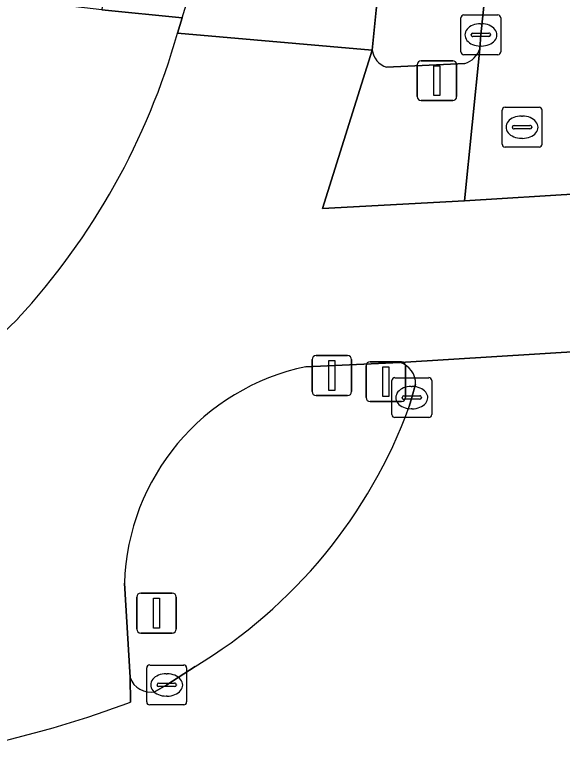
# Model space of a CAD drawing. Extents: x 160888 to 161385, y 386490 to 386908.
# Drawn here: x 161327.48 to 161341.22, y 386508.25 to 386526.54 of the extents above; entities that cross this region are included whole.
import ezdxf

# ---------------------------------------------------------------- set-up
doc = ezdxf.new("R2010")
doc.units = 0
for name, color, linetype in [('IMGEO_Berm_groen', 7, 'Continuous'), ('IMGEO_Drukknoppaal', 7, 'Continuous'), ('IMGEO_Fietspad_gesloten', 7, 'Continuous'), ('IMGEO_Kolk', 7, 'Continuous'), ('IMGEO_Rijbaan_lokaal_gesloten', 7, 'Continuous'), ('IMGEO_Rijbaan_regionaal_gesloten', 7, 'Continuous'), ('IMGEO_Rioolput', 7, 'Continuous'), ('IMGEO_Verkeersbordpaal', 7, 'Continuous'), ('IMGEO_Verkeerseiland_groen', 7, 'Continuous'), ('IMGEO_Verkeersregelinstallatiepaal', 7, 'Continuous'), ('IMGEO_Voetgangersgebied_open', 7, 'Continuous'), ('IMGEO_Voetpad_open', 7, 'Continuous')]:
    doc.layers.add(name, color=color, linetype=linetype)

msp = doc.modelspace()

# ---------------------------------------------------------------- linework, layer by layer
at = {"layer": 'IMGEO_Berm_groen'}
for points in [[(161344.884, 386581.428), (161350.408, 386635.904), (161350.537, 386637.31), (161347.861, 386637.589), (161342.161, 386581.483), (161341.141, 386571.584), (161339.032, 386551.069), (161338.136, 386542.124), (161337.443, 386534.03), (161336.548, 386526.649), (161336.452, 386525.646)], [(161339.147, 386525.679), (161339.176, 386526.026), (161339.538, 386529.553), (161341.755, 386550.887), (161343.814, 386571.25), (161344.884, 386581.428)], [(161336.81, 386525.214), (161338.777, 386525.306)]]:
    msp.add_lwpolyline(points, dxfattribs=at)
for centre, radius, start, end in [((161336.97, 386525.711), 0.522, 187.1081, 252.1892), ((161338.598, 386525.853), 0.576, 288.0806, 342.3821)]:
    msp.add_arc(centre, radius, start, end, dxfattribs=at)
at = {"layer": 'IMGEO_Drukknoppaal'}
for p, q in [((161335.043, 386517.979), (161335.833, 386517.979)), ((161335.833, 386517.979), (161335.043, 386517.979)), ((161334.943, 386517.079), (161334.943, 386517.879)), ((161334.943, 386517.879), (161334.943, 386517.079)), ((161335.933, 386517.879), (161335.933, 386517.079)), ((161335.933, 386517.079), (161335.933, 386517.879)), ((161335.833, 386516.979), (161335.043, 386516.979)), ((161335.043, 386516.979), (161335.833, 386516.979))]:
    msp.add_line(p, q, dxfattribs=at)
msp.add_lwpolyline([(161335.363, 386517.854), (161335.513, 386517.854), (161335.513, 386517.104), (161335.363, 386517.104), (161335.363, 386517.854)], dxfattribs=at)
for centre, start, end in [((161335.043, 386517.879), 90, 180), ((161335.043, 386517.879), 90, 180), ((161335.833, 386517.879), 0, 90), ((161335.833, 386517.879), 360, 90), ((161335.043, 386517.079), 180, 270), ((161335.043, 386517.079), 180, 270), ((161335.833, 386517.079), 270, 0), ((161335.833, 386517.079), 270, 0)]:
    msp.add_arc(centre, 0.1, start, end, dxfattribs=at)
at = {"layer": 'IMGEO_Fietspad_gesloten'}
for points in [[(161331.688, 386526.455), (161331.565, 386526.069), (161336.452, 386525.646), (161336.548, 386526.649), (161337.443, 386534.03), (161338.136, 386542.124)], [(161334.789, 386517.701), (161337.15, 386517.805), (161347.793, 386518.467), (161348.875, 386518.51), (161355.176, 386518.877), (161355.54, 386522.826), (161353.345, 386522.715), (161349.828, 386522.538), (161347.834, 386522.421), (161344.957, 386522.245), (161341.732, 386522.048), (161338.762, 386521.866), (161335.2, 386521.667), (161336.452, 386525.646), (161331.565, 386526.069)], [(161330.392, 386509.289), (161330.376, 386509.908), (161330.236, 386512.269)]]:
    msp.add_lwpolyline(points, dxfattribs=at)
for centre, radius, start, end in [((161269.249, 386546.113), 65.46, 342.52443, 351.96697), ((161314.644, 386530.826), 17.577, 317.3261, 344.2973), ((161309.814, 386536.598), 25.06, 289.9669, 315.1084), ((161335.956, 386512.099), 5.722, 101.7645, 178.2973), ((161321.38, 386533.189), 25.543, 282.4931, 290.661)]:
    msp.add_arc(centre, radius, start, end, dxfattribs=at)
at = {"layer": 'IMGEO_Kolk'}
for p, q in [((161338.75, 386526.526), (161339.602, 386526.526)), ((161338.675, 386525.6), (161338.675, 386526.452)), ((161339.676, 386526.452), (161339.676, 386525.6)), ((161339.163, 386526.306), (161339.188, 386526.306)), ((161338.934, 386526.02), (161338.934, 386526.032)), ((161339.372, 386525.983), (161338.974, 386525.983)), ((161338.977, 386526.069), (161339.375, 386526.069)), ((161339.418, 386526.032), (161339.418, 386526.02)), ((161339.186, 386525.746), (161339.161, 386525.746)), ((161339.602, 386525.526), (161338.75, 386525.526)), ((161337.017, 386517.426), (161337.869, 386517.426)), ((161336.942, 386516.5), (161336.942, 386517.352)), ((161337.43, 386517.206), (161337.455, 386517.206)), ((161337.943, 386517.352), (161337.943, 386516.5)), ((161337.201, 386516.92), (161337.201, 386516.932)), ((161337.639, 386516.883), (161337.241, 386516.883)), ((161337.244, 386516.969), (161337.642, 386516.969)), ((161337.685, 386516.932), (161337.685, 386516.92)), ((161337.453, 386516.646), (161337.428, 386516.646)), ((161337.869, 386516.426), (161337.017, 386516.426)), ((161330.795, 386509.292), (161330.795, 386510.144)), ((161330.87, 386510.218), (161331.722, 386510.218)), ((161331.796, 386510.144), (161331.796, 386509.292)), ((161331.283, 386509.998), (161331.308, 386509.998)), ((161331.054, 386509.712), (161331.054, 386509.724)), ((161331.097, 386509.761), (161331.495, 386509.761)), ((161331.538, 386509.724), (161331.538, 386509.712)), ((161331.492, 386509.675), (161331.094, 386509.675)), ((161331.306, 386509.438), (161331.281, 386509.438)), ((161331.722, 386509.218), (161330.87, 386509.218))]:
    msp.add_line(p, q, dxfattribs=at)
for points in [[(161338.75, 386526.526), (161339.602, 386526.526)], [(161338.675, 386525.6), (161338.675, 386526.452)], [(161339.676, 386526.452), (161339.676, 386525.6)], [(161339.602, 386525.526), (161338.75, 386525.526)], [(161337.017, 386517.426), (161337.869, 386517.426)], [(161336.942, 386516.5), (161336.942, 386517.352)], [(161337.943, 386517.352), (161337.943, 386516.5)], [(161337.869, 386516.426), (161337.017, 386516.426)], [(161330.795, 386509.292), (161330.795, 386510.144)], [(161330.87, 386510.218), (161331.722, 386510.218)], [(161331.796, 386510.144), (161331.796, 386509.292)], [(161331.722, 386509.218), (161330.87, 386509.218)]]:
    msp.add_lwpolyline(points, dxfattribs=at)
for centre, radius, start, end in [((161338.752, 386526.45), 0.0765, 91.552, 178.448), ((161338.752, 386526.45), 0.0765, 91.552, 178.448), ((161339.6, 386526.45), 0.0765, 1.552, 88.448), ((161339.6, 386526.45), 0.0765, 1.552, 88.448), ((161338.974, 386526.029), 0.0403, 85.8775, 175.7526), ((161338.971, 386526.019), 0.0366, 178.938, 274.7102), ((161339.375, 386526.026), 0.043, 264.8664, 352.4533), ((161339.379, 386526.031), 0.0386, 1.7309, 96.639), ((161338.752, 386525.602), 0.0765, 181.552, 268.448), ((161338.752, 386525.602), 0.0765, 181.552, 268.448), ((161339.6, 386525.602), 0.0765, 271.552, 358.448), ((161339.6, 386525.602), 0.0765, 271.552, 358.448), ((161337.019, 386517.35), 0.0765, 91.552, 178.448), ((161337.019, 386517.35), 0.0765, 91.552, 178.448), ((161337.867, 386517.35), 0.0765, 1.552, 88.448), ((161337.867, 386517.35), 0.0765, 1.552, 88.448), ((161337.241, 386516.929), 0.0403, 85.8775, 175.7526), ((161337.238, 386516.919), 0.0366, 178.938, 274.7102), ((161337.642, 386516.926), 0.043, 264.8664, 352.4533), ((161337.646, 386516.931), 0.0386, 1.7309, 96.639), ((161337.019, 386516.502), 0.0765, 181.552, 268.448), ((161337.019, 386516.502), 0.0765, 181.552, 268.448), ((161337.867, 386516.502), 0.0765, 271.552, 358.448), ((161337.867, 386516.502), 0.0765, 271.552, 358.448), ((161330.872, 386510.142), 0.0765, 91.552, 178.448), ((161330.872, 386510.142), 0.0765, 91.552, 178.448), ((161331.72, 386510.142), 0.0765, 1.552, 88.448), ((161331.72, 386510.142), 0.0765, 1.552, 88.448), ((161331.094, 386509.721), 0.0403, 85.8775, 175.7526), ((161331.091, 386509.711), 0.0366, 178.938, 274.7102), ((161331.495, 386509.718), 0.043, 264.8664, 352.4533), ((161331.499, 386509.723), 0.0386, 1.7309, 96.639), ((161330.872, 386509.294), 0.0765, 181.552, 268.448), ((161330.872, 386509.294), 0.0765, 181.552, 268.448), ((161331.72, 386509.294), 0.0765, 271.552, 358.448), ((161331.72, 386509.294), 0.0765, 271.552, 358.448)]:
    msp.add_arc(centre, radius, start, end, dxfattribs=at)
for centre, major_axis, ratio, start_param, end_param in [((161339.162, 386526.026), (-0.387, 0.002), 0.722429, 4.712389, 7.853982), ((161339.187, 386526.026), (-0.39, 0.002), 0.717154, 1.570796, 4.712389), ((161337.429, 386516.926), (-0.387, 0.002), 0.722429, 4.712389, 7.853982), ((161337.454, 386516.926), (-0.39, 0.002), 0.717154, 1.570796, 4.712389), ((161331.282, 386509.718), (-0.387, 0.002), 0.722429, 4.712389, 7.853982), ((161331.307, 386509.718), (-0.39, 0.002), 0.717154, 1.570796, 4.712389)]:
    msp.add_ellipse(centre, major_axis=major_axis, ratio=ratio, start_param=start_param, end_param=end_param, dxfattribs=at)
at = {"layer": 'IMGEO_Rijbaan_lokaal_gesloten'}
msp.add_lwpolyline([(161353.333, 386637.758), (161350.569, 386638.061), (161350.537, 386637.31), (161350.408, 386635.904), (161344.884, 386581.428), (161343.814, 386571.25), (161341.755, 386550.887), (161339.538, 386529.553), (161339.176, 386526.026), (161339.147, 386525.679), (161338.762, 386521.866), (161341.732, 386522.048), (161343.29, 386537.458), (161350.996, 386612.554), (161353.14, 386633.788)], close=True, dxfattribs=at)
at = {"layer": 'IMGEO_Rijbaan_regionaal_gesloten'}
for points in [[(161347.793, 386518.467), (161337.15, 386517.805)], [(161337.538, 386517.265), (161337.443, 386516.926), (161337.378, 386516.703)], [(161332.008, 386510.179), (161331.296, 386509.718), (161331.008, 386509.55)], [(161330.376, 386509.908), (161330.392, 386509.289)]]:
    msp.add_lwpolyline(points, dxfattribs=at)
for centre, radius, start, end in [((161336.996, 386517.285), 0.542, 357.8606, 73.5353), ((161325.432, 386521.064), 12.717, 301.1384, 339.945), ((161330.892, 386510.082), 0.544, 198.6318, 282.3089), ((161321.38, 386533.189), 25.543, 282.4931, 290.661)]:
    msp.add_arc(centre, radius, start, end, dxfattribs=at)
at = {"layer": 'IMGEO_Rioolput'}
for p, q in [((161339.707, 386523.284), (161339.707, 386524.136)), ((161339.782, 386524.21), (161340.634, 386524.21)), ((161340.708, 386524.136), (161340.708, 386523.284)), ((161340.195, 386523.99), (161340.22, 386523.99)), ((161339.966, 386523.704), (161339.966, 386523.716)), ((161340.404, 386523.667), (161340.006, 386523.667)), ((161340.009, 386523.753), (161340.407, 386523.753)), ((161340.45, 386523.716), (161340.45, 386523.704)), ((161340.218, 386523.43), (161340.193, 386523.43)), ((161340.634, 386523.21), (161339.782, 386523.21))]:
    msp.add_line(p, q, dxfattribs=at)
for points in [[(161339.707, 386523.284), (161339.707, 386524.136)], [(161339.782, 386524.21), (161340.634, 386524.21)], [(161340.708, 386524.136), (161340.708, 386523.284)], [(161340.634, 386523.21), (161339.782, 386523.21)]]:
    msp.add_lwpolyline(points, dxfattribs=at)
for centre, radius, start, end in [((161339.784, 386524.134), 0.0765, 91.552, 178.448), ((161339.784, 386524.134), 0.0765, 91.552, 178.448), ((161340.632, 386524.134), 0.0765, 1.552, 88.448), ((161340.632, 386524.134), 0.0765, 1.552, 88.448), ((161340.006, 386523.713), 0.0403, 85.8775, 175.7526), ((161340.003, 386523.703), 0.0366, 178.938, 274.7102), ((161340.407, 386523.71), 0.043, 264.8664, 352.4533), ((161340.411, 386523.715), 0.0386, 1.7309, 96.639), ((161339.784, 386523.286), 0.0765, 181.552, 268.448), ((161339.784, 386523.286), 0.0765, 181.552, 268.448), ((161340.632, 386523.286), 0.0765, 271.552, 358.448), ((161340.632, 386523.286), 0.0765, 271.552, 358.448)]:
    msp.add_arc(centre, radius, start, end, dxfattribs=at)
for centre, major_axis, ratio, start_param, end_param in [((161340.194, 386523.71), (-0.387, 0.002), 0.722429, 4.712389, 7.853982), ((161340.219, 386523.71), (-0.39, 0.002), 0.717154, 1.570796, 4.712389)]:
    msp.add_ellipse(centre, major_axis=major_axis, ratio=ratio, start_param=start_param, end_param=end_param, dxfattribs=at)
at = {"layer": 'IMGEO_Verkeersbordpaal'}
for p, q in [((161330.544, 386511.121), (161330.544, 386511.921)), ((161330.544, 386511.921), (161330.544, 386511.121)), ((161330.644, 386512.021), (161331.434, 386512.021)), ((161331.434, 386512.021), (161330.644, 386512.021)), ((161331.534, 386511.921), (161331.534, 386511.121)), ((161331.534, 386511.121), (161331.534, 386511.921)), ((161331.434, 386511.021), (161330.644, 386511.021)), ((161330.644, 386511.021), (161331.434, 386511.021))]:
    msp.add_line(p, q, dxfattribs=at)
msp.add_lwpolyline([(161330.964, 386511.896), (161331.114, 386511.896), (161331.114, 386511.146), (161330.964, 386511.146), (161330.964, 386511.896)], dxfattribs=at)
for centre, start, end in [((161330.644, 386511.921), 90, 180), ((161330.644, 386511.921), 90, 180), ((161331.434, 386511.921), 0, 90), ((161331.434, 386511.921), 360, 90), ((161330.644, 386511.121), 180, 270), ((161330.644, 386511.121), 180, 270), ((161331.434, 386511.121), 270, 0), ((161331.434, 386511.121), 270, 0)]:
    msp.add_arc(centre, 0.1, start, end, dxfattribs=at)
at = {"layer": 'IMGEO_Verkeerseiland_groen'}
for points in [[(161337.15, 386517.805), (161334.789, 386517.701)], [(161337.378, 386516.703), (161337.443, 386516.926), (161337.538, 386517.265)], [(161330.236, 386512.269), (161330.376, 386509.908)], [(161331.008, 386509.55), (161331.296, 386509.718), (161332.008, 386510.179)]]:
    msp.add_lwpolyline(points, dxfattribs=at)
for centre, radius, start, end in [((161336.996, 386517.285), 0.542, 357.8606, 73.5353), ((161335.956, 386512.099), 5.722, 101.7645, 178.2973), ((161325.432, 386521.064), 12.717, 301.1384, 339.945), ((161330.892, 386510.082), 0.544, 198.6318, 282.3089)]:
    msp.add_arc(centre, radius, start, end, dxfattribs=at)
at = {"layer": 'IMGEO_Verkeersregelinstallatiepaal'}
for p, q in [((161337.578, 386524.477), (161337.578, 386525.277)), ((161337.578, 386525.277), (161337.578, 386524.477)), ((161337.678, 386525.377), (161338.468, 386525.377)), ((161338.468, 386525.377), (161337.678, 386525.377)), ((161338.568, 386525.277), (161338.568, 386524.477)), ((161338.568, 386524.477), (161338.568, 386525.277)), ((161338.468, 386524.377), (161337.678, 386524.377)), ((161337.678, 386524.377), (161338.468, 386524.377)), ((161336.395, 386517.826), (161337.185, 386517.826)), ((161337.185, 386517.826), (161336.395, 386517.826)), ((161336.295, 386516.926), (161336.295, 386517.726)), ((161336.295, 386517.726), (161336.295, 386516.926)), ((161337.285, 386517.726), (161337.285, 386516.926)), ((161337.285, 386516.926), (161337.285, 386517.726)), ((161337.185, 386516.826), (161336.395, 386516.826)), ((161336.395, 386516.826), (161337.185, 386516.826))]:
    msp.add_line(p, q, dxfattribs=at)
for points in [[(161337.998, 386525.252), (161338.148, 386525.252), (161338.148, 386524.502), (161337.998, 386524.502), (161337.998, 386525.252)], [(161336.715, 386517.701), (161336.865, 386517.701), (161336.865, 386516.951), (161336.715, 386516.951), (161336.715, 386517.701)]]:
    msp.add_lwpolyline(points, dxfattribs=at)
for centre, start, end in [((161337.678, 386525.277), 90, 180), ((161337.678, 386525.277), 90, 180), ((161338.468, 386525.277), 0, 90), ((161338.468, 386525.277), 360, 90), ((161337.678, 386524.477), 180, 270), ((161337.678, 386524.477), 180, 270), ((161338.468, 386524.477), 270, 0), ((161338.468, 386524.477), 270, 0), ((161336.395, 386517.726), 90, 180), ((161336.395, 386517.726), 90, 180), ((161337.185, 386517.726), 0, 90), ((161337.185, 386517.726), 360, 90), ((161336.395, 386516.926), 180, 270), ((161336.395, 386516.926), 180, 270), ((161337.185, 386516.926), 270, 0), ((161337.185, 386516.926), 270, 0)]:
    msp.add_arc(centre, 0.1, start, end, dxfattribs=at)
at = {"layer": 'IMGEO_Voetgangersgebied_open'}
msp.add_lwpolyline([(161331.565, 386526.069), (161331.688, 386526.455), (161329.667, 386526.652), (161327.56, 386526.902), (161327.621, 386527.642), (161321.654, 386528.306), (161321.562, 386527.568), (161321.433, 386526.535)], dxfattribs=at)
for centre, radius, start, end in [((161314.644, 386530.826), 17.577, 317.3261, 344.2973), ((161309.814, 386536.598), 25.06, 289.9669, 315.1084)]:
    msp.add_arc(centre, radius, start, end, dxfattribs=at)
at = {"layer": 'IMGEO_Voetpad_open'}
for points in [[(161335.179, 386574.696), (161330.911, 386537.509), (161328.768, 386537.719), (161328.444, 386534.832), (161330.572, 386534.635), (161329.667, 386526.652), (161331.688, 386526.455)], [(161336.452, 386525.646), (161335.2, 386521.667), (161338.762, 386521.866), (161339.147, 386525.679)], [(161338.777, 386525.306), (161336.81, 386525.214)]]:
    msp.add_lwpolyline(points, dxfattribs=at)
for centre, radius, start, end in [((161269.249, 386546.113), 65.46, 342.52443, 351.96697), ((161336.97, 386525.711), 0.522, 187.1081, 252.1892), ((161338.598, 386525.853), 0.576, 288.0806, 342.3821)]:
    msp.add_arc(centre, radius, start, end, dxfattribs=at)

doc.saveas('drawing.dxf')
